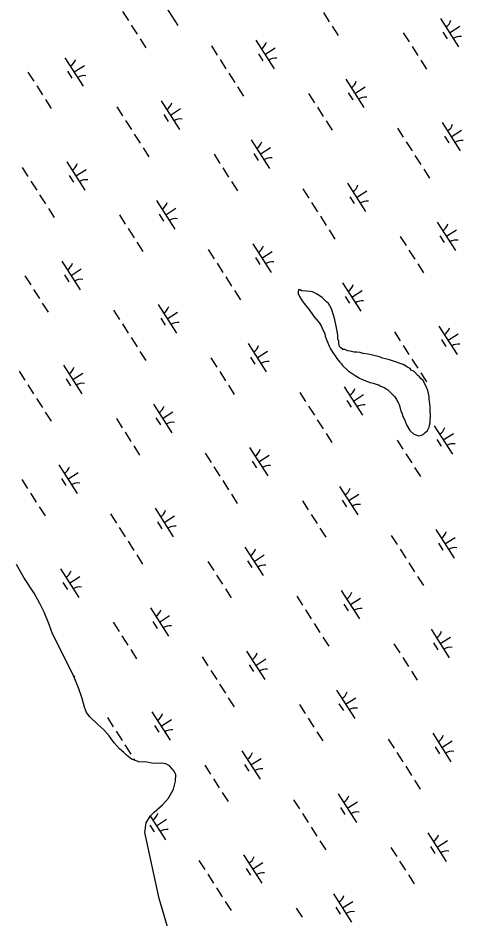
# Model space of a CAD drawing. Extents: x 3962991 to 3983549, y 181631 to 204078.
# Drawn here: x 3972353 to 3973012, y 192156 to 193487 of the extents above; entities that cross this region are included whole.
import ezdxf

# ---------------------------------------------------------------- set-up
doc = ezdxf.new("R2010")
doc.units = 0
doc.layers.add('V-TOPO-SHOR', color=7, linetype='Continuous')
doc.layers.add('V-WETL-SWMP', color=7, linetype='Continuous')

msp = doc.modelspace()

# ---------------------------------------------------------------- linework, layer by layer
at = {"layer": 'V-TOPO-SHOR'}
for points in [[(3972900.8, 192937), (3972910.6, 192927.4), (3972913.7, 192922.6), (3972916.1, 192918.4), (3972917.4, 192915.4), (3972918.6, 192911.8), (3972919.9, 192905.8), (3972921.8, 192902.2), (3972922.4, 192898.6), (3972925.5, 192893.2), (3972926.8, 192889.5), (3972928.6, 192885.3), (3972933.6, 192876.9), (3972939.1, 192871.6), (3972942.1, 192870.4), (3972946.3, 192869.2), (3972950, 192869.9), (3972953, 192871.1), (3972955.4, 192873.6), (3972959.5, 192877.2), (3972961.9, 192882.1), (3972962.5, 192885.1), (3972963.6, 192888.2), (3972963.6, 192893.6), (3972964.1, 192896.6), (3972964.1, 192900.3), (3972963.4, 192905.7), (3972963.4, 192912.3), (3972962.7, 192920.2), (3972962, 192923.2), (3972962, 192927.4), (3972960.1, 192935.9), (3972957.6, 192941.9), (3972955.7, 192945.5), (3972953.2, 192950.9), (3972949.6, 192953.9), (3972947.7, 192956.3), (3972945.3, 192958.1), (3972939.8, 192964), (3972935.5, 192966.4), (3972933.7, 192968.8), (3972930, 192970.6), (3972925.8, 192972.9), (3972923.3, 192974.7), (3972907.6, 192980), (3972903.3, 192981.7), (3972897.3, 192982.9), (3972893, 192984), (3972890, 192985.2), (3972886.3, 192986.4), (3972880.3, 192988.1), (3972876, 192988.7), (3972871.8, 192989.8), (3972864.5, 192991), (3972859.7, 192992.1), (3972854.8, 192992.7), (3972851.2, 192992.6), (3972847.6, 192993.8), (3972841.5, 192994.9), (3972837.3, 192996.7), (3972834.2, 192996.7), (3972831.2, 192999), (3972829.4, 193001.4), (3972828.1, 193005.7), (3972828.1, 193008.7), (3972826.8, 193012.3), (3972826.7, 193017.7), (3972826.1, 193020.7), (3972825.4, 193026.2), (3972823.5, 193036.4), (3972822.2, 193040.6), (3972821, 193046.1), (3972817.2, 193056.9), (3972814.8, 193061.1), (3972812.9, 193064.7), (3972810.5, 193066.5), (3972807.4, 193069.5), (3972803.7, 193073.7), (3972799.5, 193076), (3972796.4, 193078.4), (3972789.1, 193082), (3972786.1, 193082.5), (3972780.6, 193083.1), (3972772.8, 193083.6), (3972771, 193084.8), (3972769.1, 193085.4), (3972768, 193082.3), (3972768, 193079.3), (3972769.9, 193075.1), (3972774.2, 193068.5), (3972777.2, 193064.9), (3972783.4, 193057.1), (3972788.3, 193049.9), (3972791.4, 193045.7), (3972797.5, 193037.9), (3972799.9, 193035.5), (3972802.4, 193030.7), (3972803.7, 193027.7), (3972805.5, 193024.1), (3972807.4, 193019.9), (3972808, 193016.3)], [(3972808, 193016.3), (3972809.3, 193012.7), (3972811.8, 193006.7), (3972814.2, 193001.9), (3972816.1, 192997.7), (3972819.8, 192991.1), (3972822.9, 192987.5), (3972825.3, 192983.3), (3972829.6, 192977.9), (3972832.1, 192975.5), (3972833.9, 192973.1), (3972841.9, 192965.3), (3972851, 192959.4), (3972858.9, 192954.6), (3972863.2, 192952.3), (3972866.8, 192951.1), (3972874.7, 192948.2), (3972878.9, 192947), (3972882, 192945.8), (3972886.8, 192944.7), (3972889.3, 192942.9), (3972896.6, 192940), (3972900.8, 192937)]]:
    msp.add_lwpolyline(points, dxfattribs=at)
at = {"layer": 'V-WETL-SWMP'}
for p, q in [((3972563.1, 193517.9), (3972590.1, 193475.8)), ((3972508.2, 193496.6), (3972516.8, 193483.1)), ((3972805.6, 193494.8), (3972814.2, 193481.4)), ((3972978.6, 193486.2), (3973005.6, 193444.1)), ((3972521.1, 193476.4), (3972529.7, 193462.9)), ((3972818.5, 193474.6), (3972827.2, 193461.2)), ((3972982.3, 193466), (3972988.8, 193455.9)), ((3972992.1, 193465.1), (3973007.2, 193474.8)), ((3972534.1, 193456.2), (3972542.7, 193442.7)), ((3972705.5, 193453.9), (3972732.5, 193411.9)), ((3972923.7, 193464.9), (3972932.3, 193451.4)), ((3972639.6, 193445.5), (3972648.3, 193432)), ((3972719, 193432.9), (3972734.2, 193442.6)), ((3972936.6, 193444.7), (3972945.3, 193431.2)), ((3972423, 193428.1), (3972450, 193386)), ((3972709.3, 193433.8), (3972715.8, 193423.7)), ((3972436.5, 193407.1), (3972451.7, 193416.8)), ((3972652.6, 193425.3), (3972661.2, 193411.8)), ((3972949.6, 193424.5), (3972958.2, 193411)), ((3972368.1, 193406.8), (3972376.8, 193393.4)), ((3972426.8, 193408), (3972433.3, 193397.9)), ((3972665.5, 193405.1), (3972674.2, 193391.6)), ((3972381.1, 193386.6), (3972389.7, 193373.2)), ((3972838.5, 193396.4), (3972865.5, 193354.3)), ((3972678.5, 193384.9), (3972687.1, 193371.4)), ((3972783.6, 193375.1), (3972792.3, 193361.6)), ((3972842.3, 193376.2), (3972848.8, 193366.1)), ((3972852, 193375.4), (3972867.2, 193385.1)), ((3972394, 193366.4), (3972402.7, 193353)), ((3972565.5, 193364.2), (3972592.5, 193322.1)), ((3972499.6, 193355.7), (3972508.2, 193342.2)), ((3972579, 193343.1), (3972594.1, 193352.8)), ((3972796.6, 193354.9), (3972805.2, 193341.4)), ((3972512.6, 193335.5), (3972521.2, 193322)), ((3972569.2, 193344), (3972575.7, 193333.9)), ((3972809.5, 193334.7), (3972818.2, 193321.2)), ((3972981, 193332.5), (3973008, 193290.4)), ((3972915.1, 193324), (3972923.7, 193310.5)), ((3972994.5, 193311.4), (3973009.6, 193321.1)), ((3972525.5, 193315.3), (3972534.1, 193301.8)), ((3972698.5, 193306.6), (3972725.5, 193264.5)), ((3972984.7, 193312.3), (3972991.2, 193302.2)), ((3972538.5, 193295.1), (3972547.1, 193281.6)), ((3972712, 193285.6), (3972727.2, 193295.3)), ((3972928.1, 193303.8), (3972936.7, 193290.3)), ((3972643.6, 193285.3), (3972652.2, 193271.9)), ((3972702.3, 193286.5), (3972708.7, 193276.4)), ((3972941, 193283.6), (3972949.6, 193270.1)), ((3972359.6, 193265.9), (3972368.2, 193252.5)), ((3972425.5, 193274.4), (3972452.4, 193232.3)), ((3972429.2, 193254.2), (3972435.7, 193244.1)), ((3972438.9, 193253.4), (3972454.1, 193263.1)), ((3972656.6, 193265.1), (3972665.2, 193251.7)), ((3972954, 193263.4), (3972962.6, 193249.9)), ((3972372.5, 193245.7), (3972381.2, 193232.3)), ((3972669.5, 193244.9), (3972678.1, 193231.5)), ((3972841, 193242.7), (3972867.9, 193200.6)), ((3972775.1, 193234.2), (3972783.7, 193220.7)), ((3972854.4, 193221.6), (3972869.6, 193231.4)), ((3972385.5, 193225.5), (3972394.1, 193212)), ((3972558.5, 193216.9), (3972585.5, 193174.8)), ((3972788, 193214), (3972796.7, 193200.5)), ((3972844.7, 193222.5), (3972851.2, 193212.4)), ((3972398.4, 193205.3), (3972407.1, 193191.8)), ((3972572, 193195.8), (3972587.1, 193205.5)), ((3972503.6, 193195.6), (3972512.2, 193182.1)), ((3972562.2, 193196.7), (3972568.7, 193186.6)), ((3972801, 193193.8), (3972809.6, 193180.3)), ((3972516.5, 193175.4), (3972525.2, 193161.9)), ((3972813.9, 193173.6), (3972822.6, 193160.1)), ((3972974, 193185.1), (3973001, 193143)), ((3972987.5, 193164.1), (3973002.6, 193173.8)), ((3972919.1, 193163.8), (3972927.7, 193150.4)), ((3972977.7, 193165), (3972984.2, 193154.9)), ((3972529.5, 193155.2), (3972538.1, 193141.7)), ((3972700.9, 193152.9), (3972727.9, 193110.8)), ((3972635, 193144.4), (3972643.7, 193131)), ((3972704.7, 193132.7), (3972711.2, 193122.6)), ((3972714.4, 193131.9), (3972729.6, 193141.6)), ((3972932, 193143.6), (3972940.7, 193130.2)), ((3972418.4, 193127.1), (3972445.4, 193085)), ((3972648, 193124.2), (3972656.6, 193110.8)), ((3972945, 193123.4), (3972953.6, 193110)), ((3972422.2, 193106.9), (3972428.7, 193096.8)), ((3972431.9, 193106), (3972447.1, 193115.8)), ((3972363.5, 193105.8), (3972372.2, 193092.3)), ((3972660.9, 193104), (3972669.6, 193090.6)), ((3972833.9, 193095.4), (3972860.9, 193053.3)), ((3972376.5, 193085.6), (3972385.1, 193072.1)), ((3972673.9, 193083.8), (3972682.5, 193070.4)), ((3972847.4, 193074.3), (3972862.6, 193084)), ((3972837.7, 193075.2), (3972844.2, 193065.1)), ((3972389.4, 193065.4), (3972398.1, 193051.9)), ((3972495, 193054.7), (3972503.6, 193041.2)), ((3972560.9, 193063.1), (3972587.9, 193021)), ((3972564.7, 193043), (3972571.1, 193032.9)), ((3972574.4, 193042.1), (3972589.5, 193051.8)), ((3972508, 193034.5), (3972516.6, 193021)), ((3972976.4, 193031.4), (3973003.4, 192989.3)), ((3972520.9, 193014.3), (3972529.6, 193000.8)), ((3972910.5, 193022.9), (3972919.2, 193009.5)), ((3972989.9, 193010.4), (3973005, 193020.1)), ((3972693.9, 193005.6), (3972720.9, 192963.5)), ((3972923.5, 193002.7), (3972932.1, 192989.3)), ((3972980.2, 193011.3), (3972986.6, 193001.2)), ((3972533.9, 192994), (3972542.5, 192980.6)), ((3972707.4, 192984.5), (3972722.6, 192994.3)), ((3972420.9, 192973.4), (3972447.8, 192931.3)), ((3972639, 192984.3), (3972647.6, 192970.8)), ((3972697.7, 192985.4), (3972704.2, 192975.3)), ((3972936.4, 192982.5), (3972945.1, 192969.1)), ((3972355, 192964.9), (3972363.6, 192951.4)), ((3972434.4, 192952.3), (3972449.5, 192962)), ((3972652, 192964.1), (3972660.6, 192950.6)), ((3972949.4, 192962.3), (3972958, 192948.9)), ((3972424.6, 192953.2), (3972431.1, 192943.1)), ((3972367.9, 192944.7), (3972376.6, 192931.2)), ((3972664.9, 192943.9), (3972673.6, 192930.4)), ((3972770.5, 192933.2), (3972779.1, 192919.7)), ((3972836.4, 192941.6), (3972863.4, 192899.5)), ((3972380.9, 192924.5), (3972389.5, 192911)), ((3972840.1, 192921.5), (3972846.6, 192911.4)), ((3972849.9, 192920.6), (3972865, 192930.3)), ((3972553.9, 192915.8), (3972580.9, 192873.7)), ((3972783.4, 192913), (3972792.1, 192899.5)), ((3972393.8, 192904.3), (3972402.5, 192890.8)), ((3972499, 192894.5), (3972507.6, 192881.1)), ((3972557.6, 192895.7), (3972564.1, 192885.6)), ((3972567.4, 192894.8), (3972582.5, 192904.5)), ((3972796.4, 192892.8), (3972805, 192879.3)), ((3972969.4, 192884.1), (3972996.4, 192842)), ((3972511.9, 192874.3), (3972520.6, 192860.8)), ((3972809.3, 192872.6), (3972818, 192859.1)), ((3972982.9, 192863.1), (3972998, 192872.8)), ((3972524.9, 192854.1), (3972533.5, 192840.6)), ((3972914.5, 192862.8), (3972923.1, 192849.3)), ((3972973.1, 192863.9), (3972979.6, 192853.8)), ((3972630.5, 192843.4), (3972639.1, 192829.9)), ((3972696.3, 192851.9), (3972723.3, 192809.8)), ((3972709.8, 192830.8), (3972725, 192840.5)), ((3972927.4, 192842.6), (3972936.1, 192829.1)), ((3972700.1, 192831.7), (3972706.6, 192821.6)), ((3972413.9, 192826), (3972440.8, 192784)), ((3972427.3, 192805), (3972442.5, 192814.7)), ((3972643.4, 192823.2), (3972652, 192809.7)), ((3972940.4, 192822.4), (3972949, 192808.9)), ((3972358.9, 192804.7), (3972367.6, 192791.3)), ((3972417.6, 192805.9), (3972424.1, 192795.8)), ((3972656.4, 192803), (3972665, 192789.5)), ((3972829.4, 192794.3), (3972856.3, 192752.2)), ((3972371.9, 192784.5), (3972380.5, 192771.1)), ((3972669.3, 192782.8), (3972677.9, 192769.3)), ((3972833.1, 192774.2), (3972839.6, 192764.1)), ((3972842.9, 192773.3), (3972858, 192783)), ((3972384.9, 192764.3), (3972393.5, 192750.9)), ((3972556.3, 192762.1), (3972583.3, 192720)), ((3972774.5, 192773), (3972783.1, 192759.6)), ((3972490.4, 192753.6), (3972499.1, 192740.2)), ((3972569.8, 192741), (3972584.9, 192750.8)), ((3972787.4, 192752.8), (3972796, 192739.4)), ((3972503.4, 192733.4), (3972512, 192719.9)), ((3972560.1, 192741.9), (3972566.5, 192731.8)), ((3972800.4, 192732.6), (3972809, 192719.2)), ((3972905.9, 192721.9), (3972914.6, 192708.4)), ((3972971.8, 192730.4), (3972998.8, 192688.3)), ((3972516.3, 192713.2), (3972525, 192699.7)), ((3972975.6, 192710.2), (3972982, 192700.1)), ((3972985.3, 192709.3), (3973000.5, 192719)), ((3972689.3, 192704.6), (3972716.3, 192662.5)), ((3972918.9, 192701.7), (3972927.5, 192688.2)), ((3972529.3, 192693), (3972537.9, 192679.5)), ((3972634.4, 192683.3), (3972643.1, 192669.8)), ((3972693.1, 192684.4), (3972699.6, 192674.3)), ((3972702.8, 192683.5), (3972718, 192693.2)), ((3972931.8, 192681.5), (3972940.5, 192668)), ((3972416.3, 192672.3), (3972443.3, 192630.2)), ((3972429.8, 192651.3), (3972444.9, 192661)), ((3972647.4, 192663.1), (3972656, 192649.6)), ((3972944.8, 192661.3), (3972953.4, 192647.8)), ((3972420, 192652.2), (3972426.5, 192642.1)), ((3972660.3, 192642.8), (3972669, 192629.4)), ((3972831.8, 192640.6), (3972858.8, 192598.5)), ((3972765.9, 192632.1), (3972774.5, 192618.7)), ((3972845.3, 192619.6), (3972860.4, 192629.3)), ((3972549.3, 192614.8), (3972576.3, 192572.7)), ((3972835.5, 192620.4), (3972842, 192610.3)), ((3972562.8, 192593.7), (3972577.9, 192603.4)), ((3972778.8, 192611.9), (3972787.5, 192598.5)), ((3972494.4, 192593.5), (3972503, 192580)), ((3972553.1, 192594.6), (3972559.5, 192584.5)), ((3972791.8, 192591.7), (3972800.4, 192578.2)), ((3972964.8, 192583.1), (3972991.8, 192541)), ((3972507.3, 192573.3), (3972516, 192559.8)), ((3972804.8, 192571.5), (3972813.4, 192558)), ((3972909.9, 192561.8), (3972918.5, 192548.3)), ((3972968.6, 192562.9), (3972975, 192552.8)), ((3972978.3, 192562), (3972993.4, 192571.7)), ((3972520.3, 192553.1), (3972528.9, 192539.6)), ((3972691.7, 192550.8), (3972718.7, 192508.7)), ((3972625.9, 192542.4), (3972634.5, 192528.9)), ((3972705.2, 192529.8), (3972720.4, 192539.5)), ((3972922.8, 192541.6), (3972931.5, 192528.1)), ((3972638.8, 192522.1), (3972647.5, 192508.7)), ((3972695.5, 192530.7), (3972702, 192520.6)), ((3972935.8, 192521.4), (3972944.4, 192507.9)), ((3972436.3, 192512.7), (3972437.9, 192513.7)), ((3972651.8, 192501.9), (3972660.4, 192488.5)), ((3972664.7, 192481.7), (3972673.4, 192468.3)), ((3972824.8, 192493.3), (3972851.8, 192451.2)), ((3972838.3, 192472.2), (3972853.4, 192482)), ((3972769.9, 192472), (3972778.5, 192458.5)), ((3972828.5, 192473.1), (3972835, 192463)), ((3972551.7, 192461.1), (3972578.7, 192419)), ((3972485.8, 192452.6), (3972494.5, 192439.1)), ((3972555.5, 192440.9), (3972561.9, 192430.8)), ((3972565.2, 192440), (3972580.4, 192449.7)), ((3972782.8, 192451.8), (3972791.5, 192438.3)), ((3972498.8, 192432.4), (3972507.4, 192418.9)), ((3972795.8, 192431.6), (3972804.4, 192418.1)), ((3972967.2, 192429.3), (3972994.2, 192387.2)), ((3972901.3, 192420.9), (3972910, 192407.4)), ((3972980.7, 192408.3), (3972995.9, 192418)), ((3972511.7, 192412.2), (3972520.4, 192398.7)), ((3972684.7, 192403.5), (3972711.7, 192361.4)), ((3972971, 192409.2), (3972977.5, 192399.1)), ((3972524.7, 192392), (3972526.5, 192389.1)), ((3972698.2, 192382.5), (3972713.4, 192392.2)), ((3972914.3, 192400.7), (3972922.9, 192387.2)), ((3972629.8, 192382.2), (3972638.5, 192368.7)), ((3972688.5, 192383.4), (3972695, 192373.3)), ((3972927.2, 192380.5), (3972935.9, 192367)), ((3972642.8, 192362), (3972651.4, 192348.5)), ((3972940.2, 192360.2), (3972948.8, 192346.8)), ((3972655.7, 192341.8), (3972664.4, 192328.3)), ((3972827.2, 192339.6), (3972854.2, 192297.5)), ((3972761.3, 192331.1), (3972769.9, 192317.6)), ((3972840.7, 192318.5), (3972855.8, 192328.2)), ((3972774.3, 192310.9), (3972782.9, 192297.4)), ((3972830.9, 192319.4), (3972837.4, 192309.3)), ((3972549.3, 192306.5), (3972571.7, 192271.6)), ((3972558.2, 192292.7), (3972573.4, 192302.4)), ((3972548.5, 192293.6), (3972554.9, 192283.5)), ((3972787.2, 192290.7), (3972795.8, 192277.2)), ((3972960.2, 192282), (3972987.2, 192239.9)), ((3972800.2, 192270.5), (3972808.8, 192257)), ((3972973.7, 192261), (3972988.9, 192270.7)), ((3972905.3, 192260.7), (3972913.9, 192247.3)), ((3972964, 192261.9), (3972970.4, 192251.8)), ((3972621.3, 192241.3), (3972629.9, 192227.8)), ((3972687.2, 192249.8), (3972714.1, 192207.7)), ((3972690.9, 192229.6), (3972697.4, 192219.5)), ((3972700.6, 192228.7), (3972715.8, 192238.5)), ((3972918.3, 192240.5), (3972926.9, 192227)), ((3972634.2, 192221.1), (3972642.9, 192207.6)), ((3972931.2, 192220.3), (3972939.8, 192206.8)), ((3972647.2, 192200.9), (3972655.8, 192187.4)), ((3972820.2, 192192.2), (3972847.2, 192150.2)), ((3972660.1, 192180.7), (3972668.8, 192167.2)), ((3972833.7, 192171.2), (3972848.8, 192180.9)), ((3972765.3, 192170.9), (3972773.9, 192157.5)), ((3972823.9, 192172.1), (3972830.4, 192162))]:
    msp.add_line(p, q, dxfattribs=at)
for points in [[(3972913.7, 192922.6), (3972916.1, 192918.4), (3972917.4, 192915.4), (3972918.6, 192911.8), (3972919.9, 192905.8), (3972921.8, 192902.2), (3972922.4, 192898.6), (3972925.5, 192893.2), (3972926.8, 192889.5), (3972928.6, 192885.3), (3972933.6, 192876.9), (3972939.1, 192871.6), (3972942.1, 192870.4), (3972946.3, 192869.2), (3972950, 192869.9), (3972953, 192871.1), (3972955.4, 192873.6), (3972959.5, 192877.2), (3972961.9, 192882.1), (3972962.5, 192885.1), (3972963.6, 192888.2), (3972963.6, 192893.6), (3972964.1, 192896.6), (3972964.1, 192900.3), (3972963.4, 192905.7), (3972963.4, 192912.3), (3972962.7, 192920.2), (3972962, 192923.2), (3972962, 192927.4), (3972960.1, 192935.9), (3972957.6, 192941.9), (3972955.7, 192945.5), (3972953.2, 192950.9), (3972949.6, 192953.9), (3972947.7, 192956.3), (3972945.3, 192958.1), (3972939.8, 192964), (3972935.5, 192966.4), (3972933.7, 192968.8), (3972930, 192970.6), (3972925.8, 192972.9), (3972923.3, 192974.7), (3972907.6, 192980), (3972903.3, 192981.7), (3972897.3, 192982.9), (3972893, 192984), (3972890, 192985.2), (3972886.3, 192986.4), (3972880.3, 192988.1), (3972876, 192988.7), (3972871.8, 192989.8), (3972864.5, 192991), (3972859.7, 192992.1), (3972854.8, 192992.7), (3972851.2, 192992.6), (3972847.6, 192993.8), (3972841.5, 192994.9), (3972837.3, 192996.7), (3972834.2, 192996.7), (3972831.2, 192999), (3972829.4, 193001.4), (3972828.1, 193005.7), (3972828.1, 193008.7), (3972826.8, 193012.3), (3972826.7, 193017.7), (3972826.1, 193020.7), (3972825.4, 193026.2), (3972823.5, 193036.4), (3972822.2, 193040.6), (3972821, 193046.1), (3972817.2, 193056.9), (3972814.8, 193061.1), (3972812.9, 193064.7), (3972810.5, 193066.5), (3972807.4, 193069.5), (3972803.7, 193073.7), (3972799.5, 193076), (3972796.4, 193078.4), (3972789.1, 193082), (3972786.1, 193082.5), (3972780.6, 193083.1), (3972772.8, 193083.6), (3972771, 193084.8), (3972769.1, 193085.4), (3972768, 193082.3), (3972768, 193079.3), (3972769.9, 193075.1), (3972774.2, 193068.5), (3972777.2, 193064.9), (3972783.4, 193057.1), (3972788.3, 193049.9), (3972791.4, 193045.7), (3972797.5, 193037.9), (3972799.9, 193035.5), (3972802.4, 193030.7), (3972803.7, 193027.7), (3972805.5, 193024.1), (3972807.4, 193019.9), (3972808, 193016.3), (3972809.3, 193012.7), (3972811.8, 193006.7)], [(3972811.8, 193006.7), (3972814.2, 193001.9), (3972816.1, 192997.7), (3972819.8, 192991.1), (3972822.9, 192987.5), (3972825.3, 192983.3), (3972829.6, 192977.9), (3972832.1, 192975.5), (3972833.9, 192973.1), (3972841.9, 192965.3), (3972851, 192959.4), (3972858.9, 192954.6), (3972863.2, 192952.3), (3972866.8, 192951.1), (3972874.7, 192948.2), (3972878.9, 192947), (3972882, 192945.8), (3972886.8, 192944.7), (3972889.3, 192942.9), (3972896.6, 192940), (3972900.8, 192937), (3972910.6, 192927.4), (3972913.7, 192922.6)], [(3972562.6, 192185.3), (3972541, 192282.9), (3972543.2, 192296.9), (3972549.7, 192307.2), (3972555.1, 192312.7), (3972567.1, 192323.7), (3972576, 192333.5), (3972583.7, 192346.9), (3972586.6, 192358.4), (3972587.1, 192368.1), (3972584.6, 192373.5), (3972577.9, 192381.3), (3972572.4, 192384.2), (3972566.4, 192385.4), (3972553.7, 192384.6), (3972547, 192386.4), (3972541, 192386.9), (3972531.9, 192386.8), (3972531.3, 192387.4), (3972521.6, 192390.9), (3972514.2, 192396.9), (3972510, 192401), (3972503.9, 192406.4), (3972495.9, 192415.4), (3972488.5, 192425.6), (3972480.6, 192434.5), (3972471.4, 192442.3), (3972459.8, 192453.6), (3972454.9, 192460.2), (3972451.8, 192468), (3972448.6, 192480.7), (3972443, 192496.4), (3972436.1, 192513.2), (3972413.8, 192558.3), (3972404.6, 192576.3), (3972399.6, 192590.1), (3972392.1, 192608.2), (3972385.9, 192621.4), (3972377.3, 192636.4), (3972361.9, 192659.8), (3972351.4, 192679)], [(3972587.2, 192101.2), (3972562.6, 192185.3)]]:
    msp.add_lwpolyline(points, dxfattribs=at)
for centre, start, end in [((3972977.4, 193488.5), 301.8919, 343.4355), ((3973007.2, 193442), 81.8919, 123.4355), ((3972704.3, 193456.3), 301.8919, 343.4355), ((3972421.8, 193430.5), 301.8919, 343.4355), ((3972734.1, 193409.8), 81.8919, 123.4355), ((3972451.6, 193384), 81.8919, 123.4355), ((3972837.3, 193398.7), 301.8919, 343.4355), ((3972564.3, 193366.5), 301.8919, 343.4355), ((3972867.1, 193352.2), 81.8919, 123.4355), ((3972594.1, 193320), 81.8919, 123.4355), ((3972979.8, 193334.8), 301.8919, 343.4355), ((3973009.6, 193288.3), 81.8919, 123.4355), ((3972697.3, 193309), 301.8919, 343.4355), ((3972727.1, 193262.5), 81.8919, 123.4355), ((3972424.2, 193276.7), 301.8919, 343.4355), ((3972454.1, 193230.2), 81.8919, 123.4355), ((3972839.7, 193245), 301.8919, 343.4355), ((3972557.3, 193219.2), 301.8919, 343.4355), ((3972869.6, 193198.5), 81.8919, 123.4355), ((3972587.1, 193172.7), 81.8919, 123.4355), ((3972972.8, 193187.5), 301.8919, 343.4355), ((3972699.7, 193155.2), 301.8919, 343.4355), ((3973002.6, 193141), 81.8919, 123.4355), ((3972417.2, 193129.4), 301.8919, 343.4355), ((3972729.5, 193108.7), 81.8919, 123.4355), ((3972447, 193082.9), 81.8919, 123.4355), ((3972832.7, 193097.7), 301.8919, 343.4355), ((3972862.5, 193051.2), 81.8919, 123.4355), ((3972559.7, 193065.5), 301.8919, 343.4355), ((3972589.5, 193019), 81.8919, 123.4355), ((3972975.2, 193033.8), 301.8919, 343.4355), ((3972692.7, 193007.9), 301.8919, 343.4355), ((3973005, 192987.2), 81.8919, 123.4355), ((3972722.5, 192961.4), 81.8919, 123.4355), ((3972419.6, 192975.7), 301.8919, 343.4355), ((3972449.5, 192929.2), 81.8919, 123.4355), ((3972835.2, 192944), 301.8919, 343.4355), ((3972552.7, 192918.2), 301.8919, 343.4355), ((3972865, 192897.5), 81.8919, 123.4355), ((3972582.5, 192871.6), 81.8919, 123.4355), ((3972968.2, 192886.4), 301.8919, 343.4355), ((3972998, 192839.9), 81.8919, 123.4355), ((3972695.1, 192854.2), 301.8919, 343.4355), ((3972412.6, 192828.4), 301.8919, 343.4355), ((3972724.9, 192807.7), 81.8919, 123.4355), ((3972442.5, 192781.9), 81.8919, 123.4355), ((3972828.1, 192796.7), 301.8919, 343.4355), ((3972858, 192750.2), 81.8919, 123.4355), ((3972555.1, 192764.4), 301.8919, 343.4355), ((3972584.9, 192717.9), 81.8919, 123.4355), ((3972970.6, 192732.7), 301.8919, 343.4355), ((3972688.1, 192706.9), 301.8919, 343.4355), ((3973000.4, 192686.2), 81.8919, 123.4355), ((3972415.1, 192674.7), 301.8919, 343.4355), ((3972717.9, 192660.4), 81.8919, 123.4355), ((3972444.9, 192628.1), 81.8919, 123.4355), ((3972830.6, 192642.9), 301.8919, 343.4355), ((3972860.4, 192596.4), 81.8919, 123.4355), ((3972548.1, 192617.1), 301.8919, 343.4355), ((3972577.9, 192570.6), 81.8919, 123.4355), ((3972963.6, 192585.4), 301.8919, 343.4355), ((3972690.5, 192553.2), 301.8919, 343.4355), ((3972993.4, 192538.9), 81.8919, 123.4355), ((3972720.3, 192506.7), 81.8919, 123.4355), ((3972823.6, 192495.6), 301.8919, 343.4355), ((3972550.5, 192463.4), 301.8919, 343.4355), ((3972853.4, 192449.1), 81.8919, 123.4355), ((3972580.3, 192416.9), 81.8919, 123.4355), ((3972966, 192431.7), 301.8919, 343.4355), ((3972683.5, 192405.8), 301.8919, 343.4355), ((3972995.8, 192385.2), 81.8919, 123.4355), ((3972713.3, 192359.3), 81.8919, 123.4355), ((3972826, 192341.9), 301.8919, 343.4355), ((3972543.5, 192316.1), 301.8919, 343.4355), ((3972855.8, 192295.4), 81.8919, 123.4355), ((3972573.3, 192269.6), 81.8919, 123.4355), ((3972959, 192284.4), 301.8919, 343.4355), ((3972988.8, 192237.8), 81.8919, 123.4355), ((3972685.9, 192252.1), 301.8919, 343.4355), ((3972715.8, 192205.6), 81.8919, 123.4355), ((3972819, 192194.6), 301.8919, 343.4355), ((3972848.8, 192148.1), 81.8919, 123.4355)]:
    msp.add_arc(centre, 17.6, start, end, dxfattribs=at)

doc.saveas('drawing.dxf')
